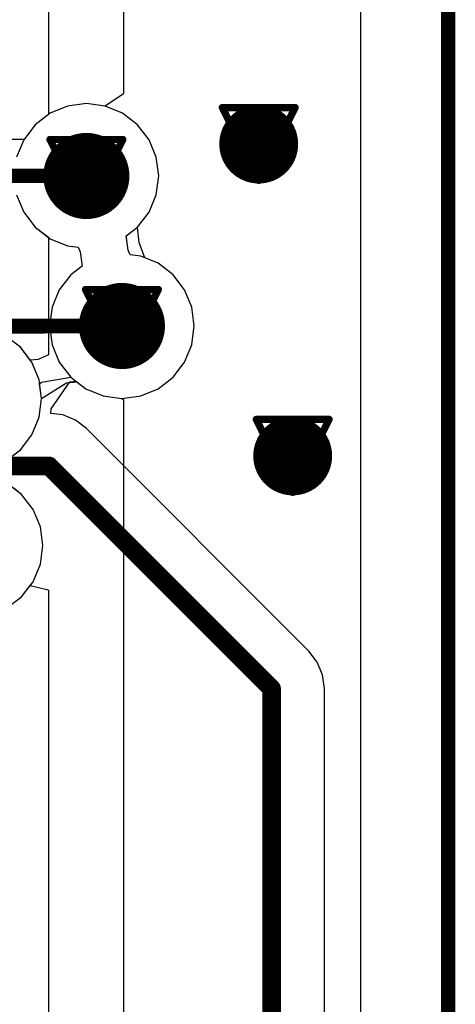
# Model space of a CAD drawing. Header units: millimetres. Extents: x 138 to 555, y 26 to 334.
# Tile 634 of 656: x 365.83 to 368.87, y 234.01 to 240.87. Entities that reach past the tile are written whole.
import ezdxf

# ---------------------------------------------------------------- set-up
doc = ezdxf.new("R2010")
doc.units = ezdxf.units.MM
for name, color, linetype in [('BottomLayer', 5, 'Continuous'), ('DrillDrawing', 1, 'Continuous'), ('KeepOutLayer', 6, 'Continuous'), ('Mechanical27', 56, 'Continuous'), ('Mechanical30', 56, 'Continuous'), ('MidLayer1', 16, 'Continuous'), ('MidLayer2', 76, 'Continuous'), ('MidLayer3', 90, 'Continuous'), ('MidLayer4', 156, 'Continuous'), ('MultiLayer', 9, 'Continuous'), ('TopLayer', 1, 'Continuous'), ('ViaHoleLayer', 16, 'Continuous')]:
    doc.layers.add(name, color=color, linetype=linetype)

msp = doc.modelspace()

# ---------------------------------------------------------------- linework, layer by layer
at = {"layer": 'BottomLayer'}
for p, q in [((368.2087, 310.8956), (368.2087, 62.1191)), ((366.1678, 240.2646), (366.0462, 240.2142)), ((366.2984, 240.2818), (366.1678, 240.2646)), ((366.4289, 240.2646), (366.2984, 240.2818)), ((366.5505, 240.2142), (366.4289, 240.2646)), ((366.0462, 240.2142), (365.9417, 240.1341)), ((366.655, 240.1341), (366.5505, 240.2142)), ((365.9417, 240.1341), (365.8637, 240.0323)), ((366.7351, 240.0296), (366.655, 240.1341)), ((365.8637, 240.0323), (363.6683, 240.0323)), ((366.7855, 239.908), (366.7351, 240.0296)), ((366.8027, 239.7775), (366.7855, 239.908)), ((366.7855, 239.6469), (366.8027, 239.7775)), ((366.7351, 239.5253), (366.7855, 239.6469)), ((366.655, 239.4209), (366.7351, 239.5253)), ((366.6667, 239.3139), (366.655, 239.4209)), ((366.7057, 239.2077), (366.6667, 239.3139)), ((366.7987, 239.1692), (366.7057, 239.2077)), ((366.9032, 239.0891), (366.7987, 239.1692)), ((366.9833, 238.9846), (366.9032, 239.0891)), ((367.0337, 238.863), (366.9833, 238.9846)), ((367.0509, 238.7325), (367.0337, 238.863)), ((367.0337, 238.6019), (367.0509, 238.7325)), ((366.9833, 238.4803), (367.0337, 238.6019)), ((366.9032, 238.3759), (366.9833, 238.4803)), ((366.1592, 238.3363), (366.2319, 238.3437)), ((366.2319, 238.3437), (366.2944, 238.2957)), ((366.7987, 238.2957), (366.9032, 238.3759)), ((365.9864, 238.2273), (366.1592, 238.3363)), ((366.2944, 238.2957), (366.416, 238.2453)), ((366.6771, 238.2453), (366.7987, 238.2957)), ((365.9692, 238.0968), (365.9864, 238.2273)), ((366.416, 238.2453), (366.5466, 238.2282)), ((366.5466, 238.2282), (366.6771, 238.2453)), ((365.9188, 237.9752), (365.9692, 238.0968)), ((365.8387, 237.8707), (365.9188, 237.9752)), ((365.7926, 237.8354), (365.8387, 237.8707)), ((365.8472, 237.5594), (365.7952, 237.5994)), ((365.9273, 237.455), (365.8472, 237.5594)), ((365.9777, 237.3334), (365.9273, 237.455)), ((365.9949, 237.2028), (365.9777, 237.3334)), ((365.9777, 237.0723), (365.9949, 237.2028)), ((365.9273, 236.9507), (365.9777, 237.0723)), ((365.8472, 236.8462), (365.9273, 236.9507)), ((365.7427, 236.7661), (365.8472, 236.8462))]:
    msp.add_line(p, q, dxfattribs=at)
for points, const_width in [([(367.3625, 240, 1), (367.6375, 240, 1)], 0.275), ([(366.1484, 239.7775, 1), (366.4484, 239.7775, 1)], 0.3), ([(366.2734, 239.7775, 1), (366.3233, 239.7775, 1)], 0.05), ([(366.3966, 238.7325, 1), (366.6966, 238.7325, 1)], 0.3), ([(366.5216, 238.7325, 1), (366.5716, 238.7325, 1)], 0.05), ([(367.5993, 237.8278, 1), (367.8743, 237.8278, 1)], 0.275)]:
    msp.add_lwpolyline(points, format="xyb", close=True, dxfattribs=dict(at, const_width=const_width))
at = {"layer": 'BottomLayer', "const_width": 0.1}
for points in [[(363.5627, 239.7775), (366.2984, 239.7775)], [(362.9051, 238.7325), (366.5466, 238.7325)]]:
    msp.add_lwpolyline(points, dxfattribs=at)
at = {"layer": 'DrillDrawing'}
for points, const_width in [([(368.8205, 61.5074), (368.8205, 311.5074)], 0.1), ([(367.246, 240.254), (367.754, 240.254)], 0.0508), ([(367.246, 240.254), (367.5, 239.746)], 0.0508), ([(367.5, 239.746), (367.754, 240.254)], 0.0508), ([(367.3476, 240.1524), (367.6524, 240.1524)], 0.0508), ([(367.3476, 240.1524), (367.5, 239.8476)], 0.0508), ([(367.5, 239.8476), (367.6524, 240.1524)], 0.0508), ([(366.0444, 240.0315), (366.5524, 240.0315)], 0.0508), ([(366.0444, 240.0315), (366.2984, 239.5235)], 0.0508), ([(366.2984, 239.5235), (366.5524, 240.0315)], 0.0508), ([(366.146, 239.9299), (366.4508, 239.9299)], 0.0508), ([(366.146, 239.9299), (366.2984, 239.6251)], 0.0508), ([(366.2984, 239.6251), (366.4508, 239.9299)], 0.0508), ([(366.2926, 238.9865), (366.8006, 238.9865)], 0.0508), ([(366.2926, 238.9865), (366.5466, 238.4785)], 0.0508), ([(366.5466, 238.4785), (366.8006, 238.9865)], 0.0508), ([(366.3942, 238.8849), (366.699, 238.8849)], 0.0508), ([(366.3942, 238.8849), (366.5466, 238.5801)], 0.0508), ([(366.5466, 238.5801), (366.699, 238.8849)], 0.0508), ([(367.4828, 238.0818), (367.9908, 238.0818)], 0.0508), ([(367.4828, 238.0818), (367.7368, 237.5738)], 0.0508), ([(367.7368, 237.5738), (367.9908, 238.0818)], 0.0508), ([(367.5844, 237.9802), (367.8892, 237.9802)], 0.0508), ([(367.5844, 237.9802), (367.7368, 237.6754)], 0.0508), ([(367.7368, 237.6754), (367.8892, 237.9802)], 0.0508)]:
    msp.add_lwpolyline(points, dxfattribs=dict(at, const_width=const_width))
at = {"layer": 'DrillDrawing', "const_width": 0.0254}
for points in [[(367.2333, 240.254, 1), (367.2587, 240.254, 1)], [(367.2333, 240.254, 1), (367.2587, 240.254, 1)], [(367.7413, 240.254, 1), (367.7667, 240.254, 1)], [(367.7413, 240.254, 1), (367.7667, 240.254, 1)], [(367.3349, 240.1524, 1), (367.3603, 240.1524, 1)], [(367.3349, 240.1524, 1), (367.3603, 240.1524, 1)], [(367.6397, 240.1524, 1), (367.6651, 240.1524, 1)], [(367.6397, 240.1524, 1), (367.6651, 240.1524, 1)], [(366.0317, 240.0315, 1), (366.0571, 240.0315, 1)], [(366.0317, 240.0315, 1), (366.0571, 240.0315, 1)], [(366.5397, 240.0315, 1), (366.5651, 240.0315, 1)], [(366.5397, 240.0315, 1), (366.5651, 240.0315, 1)], [(366.1333, 239.9299, 1), (366.1587, 239.9299, 1)], [(366.1333, 239.9299, 1), (366.1587, 239.9299, 1)], [(366.4381, 239.9299, 1), (366.4635, 239.9299, 1)], [(366.4381, 239.9299, 1), (366.4635, 239.9299, 1)], [(367.4873, 239.8476, 1), (367.5127, 239.8476, 1)], [(367.4873, 239.8476, 1), (367.5127, 239.8476, 1)], [(367.4873, 239.746, 1), (367.5127, 239.746, 1)], [(367.4873, 239.746, 1), (367.5127, 239.746, 1)], [(366.2857, 239.6251, 1), (366.3111, 239.6251, 1)], [(366.2857, 239.6251, 1), (366.3111, 239.6251, 1)], [(366.2857, 239.5235, 1), (366.3111, 239.5235, 1)], [(366.2857, 239.5235, 1), (366.3111, 239.5235, 1)], [(366.2799, 238.9865, 1), (366.3053, 238.9865, 1)], [(366.2799, 238.9865, 1), (366.3053, 238.9865, 1)], [(366.7879, 238.9865, 1), (366.8133, 238.9865, 1)], [(366.7879, 238.9865, 1), (366.8133, 238.9865, 1)], [(366.3815, 238.8849, 1), (366.4069, 238.8849, 1)], [(366.3815, 238.8849, 1), (366.4069, 238.8849, 1)], [(366.6863, 238.8849, 1), (366.7117, 238.8849, 1)], [(366.6863, 238.8849, 1), (366.7117, 238.8849, 1)], [(366.5339, 238.5801, 1), (366.5593, 238.5801, 1)], [(366.5339, 238.5801, 1), (366.5593, 238.5801, 1)], [(366.5339, 238.4785, 1), (366.5593, 238.4785, 1)], [(366.5339, 238.4785, 1), (366.5593, 238.4785, 1)], [(367.4701, 238.0818, 1), (367.4955, 238.0818, 1)], [(367.4701, 238.0818, 1), (367.4955, 238.0818, 1)], [(367.9781, 238.0818, 1), (368.0035, 238.0818, 1)], [(367.9781, 238.0818, 1), (368.0035, 238.0818, 1)], [(367.5717, 237.9802, 1), (367.5971, 237.9802, 1)], [(367.5717, 237.9802, 1), (367.5971, 237.9802, 1)], [(367.8765, 237.9802, 1), (367.9019, 237.9802, 1)], [(367.8765, 237.9802, 1), (367.9019, 237.9802, 1)], [(367.7241, 237.6754, 1), (367.7495, 237.6754, 1)], [(367.7241, 237.6754, 1), (367.7495, 237.6754, 1)], [(367.7241, 237.5738, 1), (367.7495, 237.5738, 1)], [(367.7241, 237.5738, 1), (367.7495, 237.5738, 1)]]:
    msp.add_lwpolyline(points, format="xyb", close=True, dxfattribs=at)
at = {"layer": 'KeepOutLayer', "const_width": 0.1}
msp.add_lwpolyline([(368.8205, 61.5074), (368.8205, 311.5074)], dxfattribs=at)
at = {"layer": 'Mechanical27', "const_width": 0.1}
msp.add_lwpolyline([(368.8205, 61.5074), (368.8205, 311.5074)], dxfattribs=at)
at = {"layer": 'Mechanical30', "const_width": 0.1}
msp.add_lwpolyline([(368.8205, 61.5074), (368.8205, 311.5074)], dxfattribs=at)
at = {"layer": 'MidLayer1'}
for p, q in [((366.0337, 249.5561), (366.0337, 240.2047)), ((366.0337, 240.2047), (365.9417, 240.1341)), ((365.9417, 240.1341), (365.8616, 240.0296)), ((365.8616, 240.0296), (365.8112, 239.908)), ((365.8112, 239.6469), (365.8616, 239.5253)), ((365.8616, 239.5253), (365.9417, 239.4208)), ((365.9417, 239.4208), (366.0337, 239.3503)), ((366.0337, 239.3503), (366.0337, 238.5305)), ((365.8387, 238.5839), (365.7342, 238.6641)), ((365.9067, 238.4952), (365.8387, 238.5839)), ((365.9628, 238.499), (365.9067, 238.4952)), ((366.0337, 238.5305), (365.9628, 238.499)), ((365.8472, 236.8462), (365.9067, 236.9239)), ((365.9067, 236.9239), (366.0236, 236.8969)), ((365.7427, 236.7661), (365.8472, 236.8462)), ((366.0236, 236.8969), (366.0337, 236.8912)), ((366.0337, 236.8912), (366.0337, 232.727))]:
    msp.add_line(p, q, dxfattribs=at)
for points, const_width in [([(367.3625, 240, 1), (367.6375, 240, 1)], 0.275), ([(366.1484, 239.7775, 1), (366.4484, 239.7775, 1)], 0.3), ([(366.3966, 238.7325, 1), (366.6966, 238.7325, 1)], 0.3), ([(367.5993, 237.8278, 1), (367.8743, 237.8278, 1)], 0.275)]:
    msp.add_lwpolyline(points, format="xyb", close=True, dxfattribs=dict(at, const_width=const_width))
at = {"layer": 'MidLayer2'}
for p, q in [((368.2087, 310.8956), (368.2087, 62.1191)), ((366.1678, 240.2646), (366.0462, 240.2142)), ((366.2984, 240.2818), (366.1678, 240.2646)), ((366.4289, 240.2646), (366.2984, 240.2818)), ((366.5505, 240.2142), (366.4289, 240.2646)), ((366.0462, 240.2142), (365.9417, 240.1341)), ((366.655, 240.1341), (366.5505, 240.2142)), ((365.9417, 240.1341), (365.8616, 240.0296)), ((366.7351, 240.0296), (366.655, 240.1341)), ((365.8616, 240.0296), (365.8112, 239.908)), ((366.7855, 239.908), (366.7351, 240.0296)), ((366.8027, 239.7775), (366.7855, 239.908)), ((366.7855, 239.6469), (366.8027, 239.7775)), ((366.7351, 239.5253), (366.7855, 239.6469)), ((366.655, 239.4209), (366.7351, 239.5253)), ((366.6667, 239.3139), (366.655, 239.4209)), ((366.7057, 239.2077), (366.6667, 239.3139)), ((366.7987, 239.1692), (366.7057, 239.2077)), ((366.9032, 239.0891), (366.7987, 239.1692)), ((366.9833, 238.9846), (366.9032, 239.0891)), ((367.0337, 238.863), (366.9833, 238.9846)), ((367.0509, 238.7325), (367.0337, 238.863)), ((367.0337, 238.6019), (367.0509, 238.7325)), ((366.9833, 238.4803), (367.0337, 238.6019)), ((366.9032, 238.3759), (366.9833, 238.4803)), ((365.9845, 238.3415), (366.19, 238.3759)), ((366.19, 238.3759), (366.2944, 238.2957)), ((366.7987, 238.2957), (366.9032, 238.3759)), ((365.9728, 238.3303), (365.9845, 238.3415)), ((365.9864, 238.2273), (365.9728, 238.3303)), ((366.2944, 238.2957), (366.416, 238.2453)), ((366.6771, 238.2453), (366.7987, 238.2957)), ((365.9692, 238.0968), (365.9864, 238.2273)), ((366.416, 238.2453), (366.5466, 238.2282)), ((366.5466, 238.2282), (366.6771, 238.2453)), ((365.9188, 237.9752), (365.9692, 238.0968)), ((365.8387, 237.8707), (365.9188, 237.9752)), ((365.7926, 237.8354), (365.8387, 237.8707)), ((365.8472, 237.5594), (365.7952, 237.5994)), ((365.9273, 237.455), (365.8472, 237.5594)), ((365.9777, 237.3334), (365.9273, 237.455)), ((365.9949, 237.2028), (365.9777, 237.3334)), ((365.9777, 237.0723), (365.9949, 237.2028)), ((365.9273, 236.9507), (365.9777, 237.0723)), ((365.8472, 236.8462), (365.9273, 236.9507)), ((365.7427, 236.7661), (365.8472, 236.8462))]:
    msp.add_line(p, q, dxfattribs=at)
for points, const_width in [([(367.3625, 240, 1), (367.6375, 240, 1)], 0.275), ([(366.1484, 239.7775, 1), (366.4484, 239.7775, 1)], 0.3), ([(366.3966, 238.7325, 1), (366.6966, 238.7325, 1)], 0.3), ([(367.5993, 237.8278, 1), (367.8743, 237.8278, 1)], 0.275)]:
    msp.add_lwpolyline(points, format="xyb", close=True, dxfattribs=dict(at, const_width=const_width))
at = {"layer": 'MidLayer3'}
for p, q in [((368.2087, 310.8956), (368.2087, 62.1191)), ((366.1678, 240.2646), (366.0462, 240.2142)), ((366.2984, 240.2818), (366.1678, 240.2646)), ((366.4289, 240.2646), (366.2984, 240.2818)), ((366.5505, 240.2142), (366.4289, 240.2646)), ((366.0462, 240.2142), (365.9417, 240.1341)), ((366.655, 240.1341), (366.5505, 240.2142)), ((365.9417, 240.1341), (365.8616, 240.0296)), ((366.7351, 240.0296), (366.655, 240.1341)), ((365.8616, 240.0296), (365.8112, 239.908)), ((366.7855, 239.908), (366.7351, 240.0296)), ((366.8027, 239.7775), (366.7855, 239.908)), ((366.7855, 239.6469), (366.8027, 239.7775)), ((365.8112, 239.6469), (365.8616, 239.5253)), ((366.7351, 239.5253), (366.7855, 239.6469)), ((365.8616, 239.5253), (365.9417, 239.4208)), ((366.655, 239.4208), (366.7351, 239.5253)), ((365.9417, 239.4208), (366.0462, 239.3407)), ((366.5768, 239.3609), (366.655, 239.4208)), ((366.0462, 239.3407), (366.1678, 239.2903)), ((366.5893, 239.261), (366.5768, 239.3609)), ((366.1678, 239.2903), (366.2401, 239.2808)), ((366.2401, 239.2808), (366.2556, 239.2489)), ((366.2556, 239.2489), (366.2681, 239.149)), ((366.6048, 239.2291), (366.5893, 239.261)), ((366.6771, 239.2196), (366.6048, 239.2291)), ((366.7987, 239.1692), (366.6771, 239.2196)), ((366.9032, 239.0891), (366.7987, 239.1692)), ((366.2681, 239.149), (366.19, 239.0891)), ((366.19, 239.0891), (366.1098, 238.9846)), ((366.9833, 238.9846), (366.9032, 239.0891)), ((366.1098, 238.9846), (366.0594, 238.863)), ((367.0337, 238.863), (366.9833, 238.9846)), ((366.0594, 238.863), (366.0423, 238.7325)), ((367.0509, 238.7325), (367.0337, 238.863)), ((366.0423, 238.7325), (366.0594, 238.6019)), ((367.0337, 238.6019), (367.0509, 238.7325)), ((365.8387, 238.5839), (365.7342, 238.6641)), ((365.9188, 238.4795), (365.8387, 238.5839)), ((366.0594, 238.6019), (366.1098, 238.4803)), ((366.9833, 238.4803), (367.0337, 238.6019)), ((365.9692, 238.3579), (365.9188, 238.4795)), ((366.1098, 238.4803), (366.19, 238.3759)), ((366.9032, 238.3759), (366.9833, 238.4803)), ((365.9864, 238.2273), (365.9692, 238.3579)), ((366.19, 238.3759), (366.2944, 238.2957)), ((366.7987, 238.2957), (366.9032, 238.3759)), ((366.2944, 238.2957), (366.416, 238.2453)), ((366.6771, 238.2453), (366.7987, 238.2957)), ((365.9692, 238.0968), (365.9864, 238.2273)), ((366.416, 238.2453), (366.5466, 238.2282)), ((366.5466, 238.2282), (366.6771, 238.2453)), ((365.9188, 237.9752), (365.9692, 238.0968)), ((365.8387, 237.8707), (365.9188, 237.9752)), ((365.7342, 237.7906), (365.8387, 237.8707)), ((365.8472, 237.5594), (365.7427, 237.6396)), ((365.9273, 237.455), (365.8472, 237.5594)), ((365.9777, 237.3334), (365.9273, 237.455)), ((365.9949, 237.2028), (365.9777, 237.3334)), ((365.9777, 237.0723), (365.9949, 237.2028)), ((365.9273, 236.9507), (365.9777, 237.0723)), ((365.8472, 236.8462), (365.9273, 236.9507)), ((365.7427, 236.7661), (365.8472, 236.8462))]:
    msp.add_line(p, q, dxfattribs=at)
for points, const_width in [([(367.3625, 240, 1), (367.6375, 240, 1)], 0.275), ([(366.1484, 239.7775, 1), (366.4484, 239.7775, 1)], 0.3), ([(366.3966, 238.7325, 1), (366.6966, 238.7325, 1)], 0.3), ([(367.5993, 237.8278, 1), (367.8743, 237.8278, 1)], 0.275)]:
    msp.add_lwpolyline(points, format="xyb", close=True, dxfattribs=dict(at, const_width=const_width))
at = {"layer": 'MidLayer4'}
for p, q in [((366.5576, 298.3923), (366.5576, 240.3487)), ((366.5576, 240.3487), (366.4306, 240.2639)), ((366.1678, 240.2646), (366.0462, 240.2142)), ((366.2984, 240.2818), (366.1678, 240.2646)), ((366.4289, 240.2646), (366.2984, 240.2818)), ((366.4306, 240.2639), (366.4289, 240.2646)), ((366.0462, 240.2142), (365.9417, 240.1341)), ((365.9417, 240.1341), (365.8616, 240.0296)), ((365.8616, 240.0296), (365.8112, 239.908)), ((365.8112, 239.6469), (365.8616, 239.5253)), ((365.8616, 239.5253), (365.9417, 239.4208)), ((365.9417, 239.4208), (366.0462, 239.3407)), ((366.0462, 239.3407), (366.1678, 239.2903)), ((366.1678, 239.2903), (366.2401, 239.2808)), ((366.2401, 239.2808), (366.2556, 239.2489)), ((366.2556, 239.2489), (366.2681, 239.149)), ((366.2681, 239.149), (366.19, 239.0891)), ((366.19, 239.0891), (366.1098, 238.9846)), ((366.1098, 238.9846), (366.0594, 238.863)), ((366.0594, 238.863), (366.0423, 238.7325)), ((366.0423, 238.7325), (366.0594, 238.6019)), ((365.8387, 238.5839), (365.7342, 238.6641)), ((365.9188, 238.4795), (365.8387, 238.5839)), ((366.0594, 238.6019), (366.1098, 238.4803)), ((365.9692, 238.3579), (365.9188, 238.4795)), ((366.1098, 238.4803), (366.19, 238.3759)), ((365.9864, 238.2273), (365.9692, 238.3579)), ((366.19, 238.3759), (366.2944, 238.2957)), ((366.2944, 238.2957), (366.416, 238.2453)), ((365.9692, 238.0968), (365.9864, 238.2273)), ((366.416, 238.2453), (366.5466, 238.2282)), ((366.5466, 238.2282), (366.5576, 238.2185)), ((366.5576, 238.2185), (366.5576, 214.9377)), ((365.9188, 237.9752), (365.9692, 238.0968)), ((365.8387, 237.8707), (365.9188, 237.9752)), ((365.7342, 237.7906), (365.8387, 237.8707))]:
    msp.add_line(p, q, dxfattribs=at)
for points, const_width in [([(367.3625, 240, 1), (367.6375, 240, 1)], 0.275), ([(366.1484, 239.7775, 1), (366.4484, 239.7775, 1)], 0.3), ([(366.3966, 238.7325, 1), (366.6966, 238.7325, 1)], 0.3), ([(367.5993, 237.8278, 1), (367.8743, 237.8278, 1)], 0.275)]:
    msp.add_lwpolyline(points, format="xyb", close=True, dxfattribs=dict(at, const_width=const_width))
at = {"layer": 'MultiLayer'}
for points, const_width in [([(367.3625, 240, 1), (367.6375, 240, 1)], 0.275), ([(366.1484, 239.7775, 1), (366.4484, 239.7775, 1)], 0.3), ([(366.3966, 238.7325, 1), (366.6966, 238.7325, 1)], 0.3), ([(367.5993, 237.8278, 1), (367.8743, 237.8278, 1)], 0.275)]:
    msp.add_lwpolyline(points, format="xyb", close=True, dxfattribs=dict(at, const_width=const_width))
at = {"layer": 'TopLayer'}
for p, q in [((368.2087, 310.8956), (368.2087, 62.1191)), ((366.1678, 240.2646), (366.0462, 240.2142)), ((366.2984, 240.2818), (366.1678, 240.2646)), ((366.4289, 240.2646), (366.2984, 240.2818)), ((366.5505, 240.2142), (366.4289, 240.2646)), ((366.0462, 240.2142), (365.9417, 240.1341)), ((366.655, 240.1341), (366.5505, 240.2142)), ((365.9417, 240.1341), (365.8637, 240.0323)), ((366.7351, 240.0296), (366.655, 240.1341)), ((365.8637, 240.0323), (365.0255, 240.0323)), ((366.7855, 239.908), (366.7351, 240.0296)), ((366.8027, 239.7775), (366.7855, 239.908)), ((366.7855, 239.6469), (366.8027, 239.7775)), ((366.7351, 239.5253), (366.7855, 239.6469)), ((366.655, 239.4209), (366.7351, 239.5253)), ((366.6667, 239.3139), (366.655, 239.4209)), ((366.7057, 239.2077), (366.6667, 239.3139)), ((366.7987, 239.1692), (366.7057, 239.2077)), ((366.9032, 239.0891), (366.7987, 239.1692)), ((366.9833, 238.9846), (366.9032, 239.0891)), ((367.0337, 238.863), (366.9833, 238.9846)), ((367.0509, 238.7325), (367.0337, 238.863)), ((367.0337, 238.6019), (367.0509, 238.7325)), ((366.9833, 238.4803), (367.0337, 238.6019)), ((366.9032, 238.3759), (366.9833, 238.4803)), ((366.0522, 238.1561), (366.1829, 238.3445)), ((366.1829, 238.3445), (366.2258, 238.3484)), ((366.2258, 238.3484), (366.2944, 238.2957)), ((366.7987, 238.2957), (366.9032, 238.3759)), ((366.2944, 238.2957), (366.416, 238.2453)), ((366.6771, 238.2453), (366.7987, 238.2957)), ((366.416, 238.2453), (366.5466, 238.2282)), ((366.5466, 238.2282), (366.6771, 238.2453)), ((366.0512, 238.1238), (366.0522, 238.1561)), ((366.1337, 238.113), (366.0512, 238.1238)), ((366.2225, 238.0762), (366.1337, 238.113)), ((366.2988, 238.0177), (366.2225, 238.0762)), ((367.8499, 236.4666), (366.2988, 238.0177)), ((367.9084, 236.3903), (367.8499, 236.4666)), ((367.9452, 236.3016), (367.9084, 236.3903)), ((367.9577, 236.2063), (367.9452, 236.3016)), ((367.9577, 213.9189), (367.9577, 236.2063))]:
    msp.add_line(p, q, dxfattribs=at)
for points, const_width in [([(367.3625, 240, 1), (367.6375, 240, 1)], 0.275), ([(366.1484, 239.7775, 1), (366.4484, 239.7775, 1)], 0.3), ([(366.2734, 239.7775, 1), (366.3233, 239.7775, 1)], 0.05), ([(366.3966, 238.7325, 1), (366.6966, 238.7325, 1)], 0.3), ([(365.9702, 238.7288, 1), (366.0202, 238.7288, 1)], 0.05), ([(365.9818, 238.7325, 1), (366.0318, 238.7325, 1)], 0.05), ([(366.5216, 238.7325, 1), (366.5716, 238.7325, 1)], 0.05), ([(367.5993, 237.8278, 1), (367.8743, 237.8278, 1)], 0.275), ([(366.0059, 237.7574, 1), (366.0709, 237.7574, 1)], 0.065), ([(366.0059, 237.7574, 1), (366.0709, 237.7574, 1)], 0.065), ([(367.5571, 236.2063, 1), (367.622, 236.2063, 1)], 0.065), ([(367.5571, 236.2063, 1), (367.622, 236.2063, 1)], 0.065)]:
    msp.add_lwpolyline(points, format="xyb", close=True, dxfattribs=dict(at, const_width=const_width))
for points, const_width in [([(363.7106, 239.7775), (366.2984, 239.7775)], 0.1), ([(363.7038, 238.7288), (365.9952, 238.7288)], 0.1), ([(366.0068, 238.7325), (366.5466, 238.7325)], 0.1), ([(363.6905, 237.7574), (366.0384, 237.7574)], 0.13), ([(366.0384, 237.7574), (367.5895, 236.2063)], 0.13), ([(367.5895, 213.9189), (367.5895, 236.2063)], 0.13)]:
    msp.add_lwpolyline(points, dxfattribs=dict(at, const_width=const_width))
at = {"layer": 'ViaHoleLayer', "const_width": 0.15}
for points in [[(367.425, 240, 1), (367.575, 240, 1)], [(366.2234, 239.7775, 1), (366.3733, 239.7775, 1)], [(366.4716, 238.7325, 1), (366.6216, 238.7325, 1)], [(367.6618, 237.8278, 1), (367.8118, 237.8278, 1)]]:
    msp.add_lwpolyline(points, format="xyb", close=True, dxfattribs=at)

doc.saveas('drawing.dxf')
